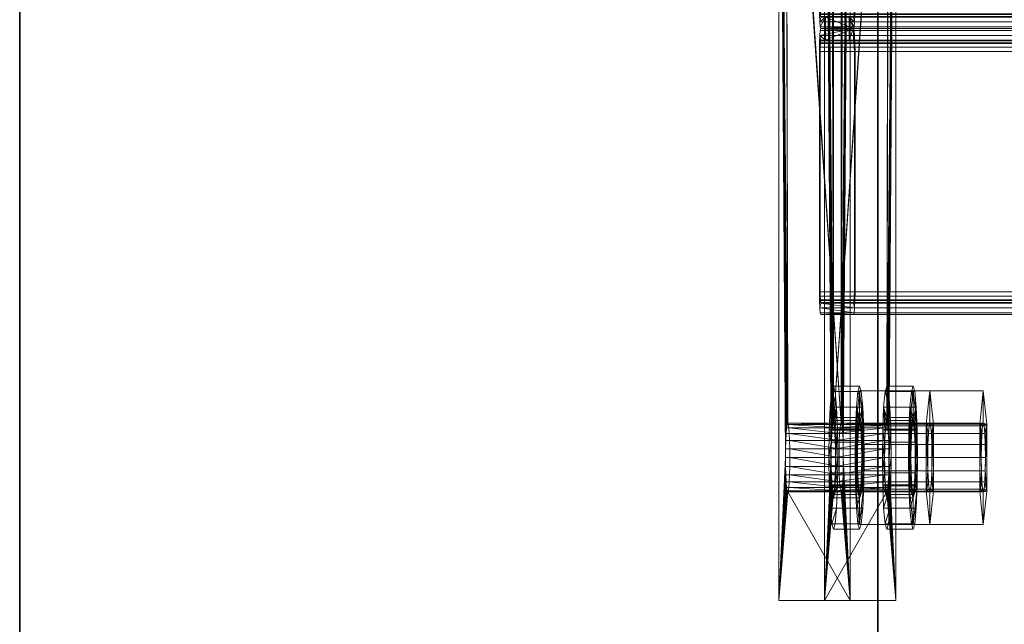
# Model space of a CAD drawing. Extents: x -0.3 to 41.3, y 0 to 17.8.
# Tile 561 of 625: x 30.996 to 31.168, y 14.326 to 14.431. Entities that reach past the tile are written whole.
import ezdxf

# ---------------------------------------------------------------- set-up
doc = ezdxf.new("R2010")
doc.units = 0
doc.header["$MEASUREMENT"] = 0
for name, color, linetype, lineweight in [('ANILHAS', 135, 'Continuous', 0), ('PLACAS_DE_BASE', 144, 'Continuous', 0), ('PORCAS', 157, 'Continuous', 0), ('VIGA_METALICA', 106, 'Continuous', 0)]:
    doc.layers.add(name, color=color, linetype=linetype, lineweight=lineweight)
doc.layers.add('V133', color=7, linetype='Continuous')
doc.layers.add('V236', color=7, linetype='Continuous')

msp = doc.modelspace()

# ---------------------------------------------------------------- linework, layer by layer
at = {"layer": 'V133', "color": 252, "true_color": 0x838383}
for points, invisible_edges in [([(31.14564, 16.93691, 196.55001), (30.99564, 16.93691, 196.55001), (30.99564, 11.91714, 196.55001)], 12), ([(31.14564, 16.93691, 196.00001), (30.99564, 16.93691, 196.00001), (30.99564, 11.91714, 196.00001)], 12), ([(31.14564, 16.93691, 196.55001), (30.99564, 11.91714, 196.55001), (31.14564, 11.91714, 196.55001)], 9), ([(31.14564, 16.93691, 196.00001), (30.99564, 11.91714, 196.00001), (31.14564, 11.91714, 196.00001)], 9)]:
    msp.add_3dface(points, dxfattribs=dict(at, invisible_edges=invisible_edges))
for points in [[(30.99564, 16.93691, 196.55001), (30.99564, 11.91714, 196.55001), (30.99564, 11.91714, 196.00001), (30.99564, 16.93691, 196.00001)], [(31.14564, 11.91714, 196.55001), (31.14564, 16.93691, 196.55001), (31.14564, 16.93691, 196.00001), (31.14564, 11.91714, 196.00001)]]:
    msp.add_3dface(points, dxfattribs=at)
at = {"layer": 'V236', "color": 252, "true_color": 0x838383}
for points, invisible_edges in [([(31.14564, 16.93691, 199.8), (30.99564, 16.93691, 199.8), (30.99564, 11.91714, 199.8)], 12), ([(31.14564, 16.93691, 199.1), (30.99564, 16.93691, 199.1), (30.99564, 11.91714, 199.1)], 12), ([(31.14564, 16.93691, 199.8), (30.99564, 11.91714, 199.8), (31.14564, 11.91714, 199.8)], 9), ([(31.14564, 16.93691, 199.1), (30.99564, 11.91714, 199.1), (31.14564, 11.91714, 199.1)], 9)]:
    msp.add_3dface(points, dxfattribs=dict(at, invisible_edges=invisible_edges))
for points in [[(30.99564, 16.93691, 199.8), (30.99564, 11.91714, 199.8), (30.99564, 11.91714, 199.1), (30.99564, 16.93691, 199.1)], [(31.14564, 11.91714, 199.8), (31.14564, 16.93691, 199.8), (31.14564, 16.93691, 199.1), (31.14564, 11.91714, 199.1)]]:
    msp.add_3dface(points, dxfattribs=at)

# ---------------------------------------------------------------- meshes
at = {"layer": 'ANILHAS'}
mesh = msp.add_polyface(dxfattribs=at)
corners = [(31.1371, 14.35481, 199.39502), (31.13716, 14.35003, 199.39407), (31.13716, 14.35959, 199.39407), (31.13733, 14.34597, 199.39137), (31.13733, 14.36365, 199.39137), (31.13745, 14.35481, 199.38953), (31.13748, 14.35213, 199.389), (31.13748, 14.35749, 199.389), (31.13757, 14.34986, 199.38749), (31.13757, 14.35976, 199.38749), (31.13759, 14.34326, 199.38732), (31.13759, 14.36636, 199.38732), (31.13772, 14.34834, 199.38522), (31.13772, 14.36128, 199.38522), (31.13788, 14.34231, 199.38255), (31.13788, 14.34781, 199.38255), (31.13788, 14.36181, 199.38255), (31.13788, 14.36731, 199.38255), (31.13805, 14.34834, 199.37987), (31.13805, 14.36128, 199.37987), (31.13818, 14.34326, 199.37777), (31.13818, 14.36636, 199.37777), (31.13819, 14.34986, 199.37761), (31.13819, 14.35976, 199.37761), (31.13829, 14.35213, 199.37609), (31.13829, 14.35749, 199.37609), (31.13832, 14.35481, 199.37556), (31.13843, 14.34597, 199.37372), (31.13843, 14.36365, 199.37372), (31.1386, 14.35003, 199.37102), (31.1386, 14.35959, 199.37102), (31.13866, 14.35481, 199.37007), (31.1417, 14.35481, 199.39531), (31.14175, 14.35003, 199.39436), (31.14175, 14.35959, 199.39436), (31.14192, 14.34597, 199.39165), (31.14192, 14.36365, 199.39165), (31.14204, 14.35481, 199.38982), (31.14207, 14.35213, 199.38929), (31.14207, 14.35749, 199.38929), (31.14217, 14.34986, 199.38777), (31.14217, 14.35976, 199.38777), (31.14218, 14.34326, 199.3876), (31.14218, 14.36636, 199.3876), (31.14231, 14.34834, 199.38551), (31.14231, 14.36128, 199.38551), (31.14247, 14.34231, 199.38283), (31.14247, 14.34781, 199.38283), (31.14247, 14.36181, 199.38283), (31.14247, 14.36731, 199.38283), (31.14264, 14.34834, 199.38016), (31.14264, 14.36128, 199.38016), (31.14277, 14.34326, 199.37806), (31.14277, 14.36636, 199.37806), (31.14278, 14.34986, 199.37789), (31.14278, 14.35976, 199.37789), (31.14288, 14.35213, 199.37637), (31.14288, 14.35749, 199.37637), (31.14291, 14.35481, 199.37585), (31.14302, 14.34597, 199.37401), (31.14302, 14.36365, 199.37401), (31.14319, 14.35003, 199.3713), (31.14319, 14.35959, 199.3713), (31.14325, 14.35481, 199.37036)]
mesh.append_faces([[corners[k] for k in face] for face in [(17, 11, 43, 49), (11, 4, 36, 43), (4, 2, 34, 36), (2, 0, 32, 34), (0, 1, 33, 32), (1, 3, 35, 33), (3, 10, 42, 35), (10, 14, 46, 42), (14, 20, 52, 46), (20, 27, 59, 52), (27, 29, 61, 59), (29, 31, 63, 61), (31, 30, 62, 63), (30, 28, 60, 62), (28, 21, 53, 60), (21, 17, 49, 53), (16, 19, 51, 48), (19, 23, 55, 51), (23, 25, 57, 55), (25, 26, 58, 57), (26, 24, 56, 58), (24, 22, 54, 56), (22, 18, 50, 54), (18, 15, 47, 50), (15, 12, 44, 47), (12, 8, 40, 44), (8, 6, 38, 40), (6, 5, 37, 38), (5, 7, 39, 37), (7, 9, 41, 39), (9, 13, 45, 41), (13, 16, 48, 45)]])
mesh.append_faces([[corners[k] for k in face] for face in [(10, 20, 14), (21, 11, 17), (52, 42, 46), (43, 53, 49)]], dxfattribs={"vtx0": -1})
mesh.append_faces([[corners[k] for k in face] for face in [(1, 15, 3), (15, 1, 12), (12, 1, 8), (8, 1, 6), (6, 0, 5), (5, 0, 7), (7, 2, 9), (9, 4, 13), (13, 4, 16), (20, 10, 27), (27, 3, 29), (29, 24, 31), (31, 26, 30), (30, 23, 28), (28, 11, 21), (42, 59, 35), (47, 61, 50), (50, 61, 54), (54, 61, 56), (56, 63, 58), (58, 62, 57), (57, 62, 55), (55, 60, 51), (51, 60, 48), (36, 60, 43), (33, 38, 32), (32, 39, 34), (34, 41, 36)]], dxfattribs={"vtx0": -1, "vtx1": -1})
mesh.append_faces([[corners[k] for k in face] for face in [(29, 3, 15), (28, 16, 4), (35, 61, 47), (48, 60, 36)]], dxfattribs={"vtx0": -1, "vtx1": -1, "vtx2": -1})
mesh.append_faces([[corners[k] for k in face] for face in [(6, 1, 0), (7, 0, 2), (9, 2, 4), (27, 10, 3), (29, 15, 18), (29, 18, 22), (29, 22, 24), (31, 24, 26), (30, 26, 25), (30, 25, 23), (28, 23, 19), (28, 19, 16), (28, 4, 11), (42, 52, 59), (35, 59, 61), (56, 61, 63), (58, 63, 62), (55, 62, 60), (43, 60, 53), (47, 33, 35), (33, 47, 44), (33, 44, 40), (33, 40, 38), (32, 38, 37), (32, 37, 39), (34, 39, 41), (36, 41, 45), (36, 45, 48)]], dxfattribs={"vtx0": -1, "vtx2": -1})
mesh = msp.add_polyface(dxfattribs=at)
corners = [(31.14645, 14.35481, 199.24531), (31.14651, 14.35003, 199.24436), (31.14651, 14.35959, 199.24436), (31.14667, 14.34597, 199.24166), (31.14667, 14.36365, 199.24166), (31.14679, 14.35481, 199.23982), (31.14682, 14.35213, 199.23929), (31.14682, 14.35749, 199.23929), (31.14692, 14.34986, 199.23778), (31.14692, 14.35976, 199.23778), (31.14693, 14.34326, 199.23761), (31.14693, 14.36636, 199.23761), (31.14706, 14.34834, 199.23551), (31.14706, 14.36128, 199.23551), (31.14722, 14.34231, 199.23284), (31.14722, 14.34781, 199.23284), (31.14722, 14.36181, 199.23284), (31.14722, 14.36731, 199.23284), (31.14739, 14.34834, 199.23016), (31.14739, 14.36128, 199.23016), (31.14752, 14.34326, 199.22807), (31.14752, 14.36636, 199.22807), (31.14753, 14.34986, 199.2279), (31.14753, 14.35976, 199.2279), (31.14763, 14.35213, 199.22638), (31.14763, 14.35749, 199.22638), (31.14766, 14.35481, 199.22585), (31.14778, 14.34597, 199.22401), (31.14778, 14.36365, 199.22401), (31.14794, 14.35003, 199.22131), (31.14794, 14.35959, 199.22131), (31.148, 14.35481, 199.22036), (31.15104, 14.35481, 199.2456), (31.1511, 14.35003, 199.24465), (31.1511, 14.35959, 199.24465), (31.15127, 14.34597, 199.24195), (31.15127, 14.36365, 199.24195), (31.15138, 14.35481, 199.24011), (31.15141, 14.35213, 199.23958), (31.15141, 14.35749, 199.23958), (31.15151, 14.34986, 199.23806), (31.15151, 14.35976, 199.23806), (31.15152, 14.34326, 199.23789), (31.15152, 14.36636, 199.23789), (31.15165, 14.34834, 199.2358), (31.15165, 14.36128, 199.2358), (31.15182, 14.34231, 199.23312), (31.15182, 14.34781, 199.23312), (31.15182, 14.36181, 199.23312), (31.15182, 14.36731, 199.23312), (31.15198, 14.34834, 199.23045), (31.15198, 14.36128, 199.23045), (31.15211, 14.34326, 199.22835), (31.15211, 14.36636, 199.22835), (31.15212, 14.34986, 199.22818), (31.15212, 14.35976, 199.22818), (31.15222, 14.35213, 199.22667), (31.15222, 14.35749, 199.22667), (31.15225, 14.35481, 199.22614), (31.15237, 14.34597, 199.2243), (31.15237, 14.36365, 199.2243), (31.15253, 14.35003, 199.2216), (31.15253, 14.35959, 199.2216), (31.15259, 14.35481, 199.22065)]
mesh.append_faces([[corners[k] for k in face] for face in [(17, 11, 43, 49), (11, 4, 36, 43), (4, 2, 34, 36), (2, 0, 32, 34), (0, 1, 33, 32), (1, 3, 35, 33), (3, 10, 42, 35), (10, 14, 46, 42), (14, 20, 52, 46), (20, 27, 59, 52), (27, 29, 61, 59), (29, 31, 63, 61), (31, 30, 62, 63), (30, 28, 60, 62), (28, 21, 53, 60), (21, 17, 49, 53), (16, 19, 51, 48), (19, 23, 55, 51), (23, 25, 57, 55), (25, 26, 58, 57), (26, 24, 56, 58), (24, 22, 54, 56), (22, 18, 50, 54), (18, 15, 47, 50), (15, 12, 44, 47), (12, 8, 40, 44), (8, 6, 38, 40), (6, 5, 37, 38), (5, 7, 39, 37), (7, 9, 41, 39), (9, 13, 45, 41), (13, 16, 48, 45)]])
mesh.append_faces([[corners[k] for k in face] for face in [(10, 20, 14), (21, 11, 17), (52, 42, 46), (43, 53, 49)]], dxfattribs={"vtx0": -1})
mesh.append_faces([[corners[k] for k in face] for face in [(1, 15, 3), (15, 1, 12), (12, 1, 8), (8, 1, 6), (6, 0, 5), (5, 0, 7), (7, 2, 9), (9, 4, 13), (13, 4, 16), (20, 10, 27), (27, 3, 29), (29, 24, 31), (31, 26, 30), (30, 23, 28), (28, 11, 21), (42, 59, 35), (47, 61, 50), (50, 61, 54), (54, 61, 56), (56, 63, 58), (58, 62, 57), (57, 62, 55), (55, 60, 51), (51, 60, 48), (36, 60, 43), (33, 38, 32), (32, 39, 34), (34, 41, 36)]], dxfattribs={"vtx0": -1, "vtx1": -1})
mesh.append_faces([[corners[k] for k in face] for face in [(29, 3, 15), (28, 16, 4), (35, 61, 47), (48, 60, 36)]], dxfattribs={"vtx0": -1, "vtx1": -1, "vtx2": -1})
mesh.append_faces([[corners[k] for k in face] for face in [(6, 1, 0), (7, 0, 2), (9, 2, 4), (27, 10, 3), (29, 15, 18), (29, 18, 22), (29, 22, 24), (31, 24, 26), (30, 26, 25), (30, 25, 23), (28, 23, 19), (28, 19, 16), (28, 4, 11), (42, 52, 59), (35, 59, 61), (56, 61, 63), (58, 63, 62), (55, 62, 60), (43, 60, 53), (47, 33, 35), (33, 47, 44), (33, 44, 40), (33, 40, 38), (32, 38, 37), (32, 37, 39), (34, 39, 41), (36, 41, 45), (36, 45, 48)]], dxfattribs={"vtx0": -1, "vtx2": -1})
at = {"layer": 'PLACAS_DE_BASE'}
mesh = msp.add_polyface(dxfattribs=at)
corners = [(31.12953, 14.35481, 199.38804), (31.12834, 14.32981, 199.407), (31.12834, 14.52981, 199.407), (31.12954, 14.35636, 199.38784), (31.12958, 14.35781, 199.38724), (31.12964, 14.35905, 199.38629), (31.12971, 14.36001, 199.38505), (31.1298, 14.36061, 199.3836), (31.1299, 14.36081, 199.38205), (31.12964, 14.50057, 199.38629), (31.13924, 14.36081, 199.23234), (31.1408, 14.32981, 199.20739), (31.13962, 14.35481, 199.22636), (31.1408, 14.52981, 199.20739), (31.1396, 14.35636, 199.22656), (31.13957, 14.35781, 199.22716), (31.13951, 14.35905, 199.22811), (31.13943, 14.36001, 199.22935), (31.13934, 14.36061, 199.23079), (31.13915, 14.36061, 199.23389), (31.13, 14.36061, 199.3805), (31.1476, 14.35481, 199.22685), (31.14878, 14.32981, 199.20789), (31.14878, 14.52981, 199.20789), (31.14759, 14.35636, 199.22706), (31.14755, 14.35781, 199.22766), (31.14749, 14.35905, 199.22861), (31.14741, 14.36001, 199.22985), (31.14732, 14.36061, 199.23129), (31.14723, 14.36081, 199.23284), (31.14749, 14.50057, 199.22861), (31.13789, 14.36081, 199.38255), (31.13633, 14.32981, 199.4075), (31.13751, 14.35481, 199.38854), (31.13633, 14.52981, 199.4075), (31.13752, 14.35636, 199.38833), (31.13756, 14.35781, 199.38774), (31.13762, 14.35905, 199.38678), (31.1377, 14.36001, 199.38554), (31.13779, 14.36061, 199.3841), (31.13798, 14.36061, 199.381), (31.14713, 14.36061, 199.23439)]
mesh.append_faces([[corners[k] for k in face] for face in [(11, 13, 23, 22), (10, 18, 28, 29), (19, 10, 29, 41), (8, 20, 40, 31), (7, 8, 31, 39)]])
mesh.append_faces([[corners[k] for k in face] for face in [(0, 2, 3), (3, 2, 4), (4, 2, 5), (5, 2, 6), (6, 2, 7), (7, 2, 8), (11, 12, 13), (19, 8, 10), (21, 23, 24), (24, 23, 25), (25, 23, 26), (26, 23, 27), (27, 23, 28), (28, 23, 29), (32, 33, 34), (40, 29, 31)]], dxfattribs={"vtx0": -1, "vtx1": -1})
mesh.append_faces([[corners[k] for k in face] for face in [(8, 9, 10), (29, 30, 31)]], dxfattribs={"vtx0": -1, "vtx1": -1, "vtx2": -1})
mesh.append_faces([[corners[k] for k in face] for face in [(0, 1, 2), (13, 12, 14), (13, 14, 15), (13, 15, 16), (13, 16, 17), (13, 17, 18), (13, 18, 10), (19, 20, 8), (21, 22, 23), (34, 33, 35), (34, 35, 36), (34, 36, 37), (34, 37, 38), (34, 38, 39), (34, 39, 31), (40, 41, 29)]], dxfattribs={"vtx0": -1, "vtx2": -1})
mesh = msp.add_polyface(dxfattribs=at)
corners = [(31.1299, 14.36081, 199.38205), (31.12834, 14.52981, 199.407), (31.12958, 14.50181, 199.38724), (31.12964, 14.50057, 199.38629), (31.13924, 14.36081, 199.23234), (31.12971, 14.49961, 199.38505), (31.1298, 14.49901, 199.3836), (31.1299, 14.49881, 199.38205), (31.1408, 14.52981, 199.20739), (31.13957, 14.50181, 199.22716), (31.13951, 14.50057, 199.22811), (31.13943, 14.49961, 199.22935), (31.13934, 14.49901, 199.23079), (31.13924, 14.49881, 199.23234), (31.13, 14.49901, 199.3805), (31.13915, 14.49901, 199.23389), (31.13009, 14.49961, 199.37906), (31.13906, 14.49961, 199.23534), (31.14723, 14.36081, 199.23284), (31.14878, 14.52981, 199.20789), (31.14755, 14.50181, 199.22766), (31.14749, 14.50057, 199.22861), (31.13789, 14.36081, 199.38255), (31.14741, 14.49961, 199.22985), (31.14732, 14.49901, 199.23129), (31.14723, 14.49881, 199.23284), (31.13633, 14.52981, 199.4075), (31.13756, 14.50181, 199.38774), (31.13762, 14.50057, 199.38678), (31.1377, 14.49961, 199.38554), (31.13779, 14.49901, 199.3841), (31.13789, 14.49881, 199.38255), (31.14713, 14.49901, 199.23439), (31.13798, 14.49901, 199.381), (31.14704, 14.49961, 199.23584), (31.13807, 14.49961, 199.37956), (31.12834, 14.32981, 199.407), (31.13633, 14.32981, 199.4075)]
mesh.append_faces([[corners[k] for k in face] for face in [(1, 36, 37, 26), (11, 12, 24, 23), (12, 13, 25, 24), (13, 15, 32, 25), (15, 17, 34, 32), (16, 14, 33, 35), (14, 7, 31, 33), (7, 6, 30, 31), (6, 5, 29, 30)]])
mesh.append_faces([[corners[k] for k in face] for face in [(9, 4, 10), (10, 4, 11), (11, 4, 12), (12, 4, 13), (14, 13, 7), (13, 14, 15), (15, 16, 17), (27, 22, 28), (28, 22, 29), (29, 22, 30), (30, 22, 31), (32, 31, 25), (31, 32, 33), (33, 34, 35)]], dxfattribs={"vtx0": -1, "vtx1": -1})
mesh.append_faces([[corners[k] for k in face] for face in [(0, 1, 2), (8, 4, 9), (13, 4, 7), (18, 19, 20), (26, 22, 27), (31, 22, 25)]], dxfattribs={"vtx0": -1, "vtx1": -1, "vtx2": -1})
mesh.append_faces([[corners[k] for k in face] for face in [(0, 2, 3), (4, 3, 5), (4, 5, 6), (4, 6, 7), (15, 14, 16), (18, 20, 21), (22, 21, 23), (22, 23, 24), (22, 24, 25), (33, 32, 34)]], dxfattribs={"vtx0": -1, "vtx2": -1})
mesh = msp.add_polyface(dxfattribs=at)
corners = [(31.13887, 14.35481, 199.23833), (31.13026, 14.35636, 199.37627), (31.13888, 14.35636, 199.23813), (31.13022, 14.35781, 199.37687), (31.13892, 14.35781, 199.23753), (31.13017, 14.35905, 199.37782), (31.13898, 14.35905, 199.23658), (31.13009, 14.36001, 199.37906), (31.13906, 14.36001, 199.23534), (31.13, 14.36061, 199.3805), (31.13915, 14.36061, 199.23389), (31.13826, 14.35481, 199.37656), (31.14685, 14.35481, 199.23883), (31.14687, 14.35636, 199.23863), (31.13825, 14.35636, 199.37677), (31.1469, 14.35781, 199.23803), (31.13821, 14.35781, 199.37736), (31.14696, 14.35905, 199.23708), (31.13815, 14.35905, 199.37832), (31.14704, 14.36001, 199.23584), (31.13807, 14.36001, 199.37956), (31.14713, 14.36061, 199.23439), (31.13798, 14.36061, 199.381), (31.13934, 14.36061, 199.23079), (31.13943, 14.36001, 199.22935), (31.14741, 14.36001, 199.22985), (31.14732, 14.36061, 199.23129), (31.13951, 14.35905, 199.22811), (31.14749, 14.35905, 199.22861), (31.13957, 14.35781, 199.22716), (31.14755, 14.35781, 199.22766), (31.1396, 14.35636, 199.22656), (31.14759, 14.35636, 199.22706), (31.13962, 14.35481, 199.22636), (31.1476, 14.35481, 199.22685), (31.13027, 14.35481, 199.37606), (31.12953, 14.35481, 199.38804), (31.12954, 14.35636, 199.38784), (31.13752, 14.35636, 199.38833), (31.13751, 14.35481, 199.38854), (31.12958, 14.35781, 199.38724), (31.13756, 14.35781, 199.38774), (31.12964, 14.35905, 199.38629), (31.13762, 14.35905, 199.38678), (31.12971, 14.36001, 199.38505), (31.1377, 14.36001, 199.38554), (31.1298, 14.36061, 199.3836), (31.13779, 14.36061, 199.3841)]
mesh.append_faces([[corners[k] for k in face] for face in [(23, 24, 25, 26), (24, 27, 28, 25), (27, 29, 30, 28), (29, 31, 32, 30), (31, 33, 34, 32), (0, 2, 13, 12), (2, 4, 15, 13), (4, 6, 17, 15), (6, 8, 19, 17), (8, 10, 21, 19), (9, 7, 20, 22), (7, 5, 18, 20), (5, 3, 16, 18), (3, 1, 14, 16), (1, 35, 11, 14), (36, 37, 38, 39), (37, 40, 41, 38), (40, 42, 43, 41), (42, 44, 45, 43), (44, 46, 47, 45)]])
mesh.append_faces([[corners[k] for k in face] for face in [(0, 1, 2), (2, 3, 4), (4, 5, 6), (6, 7, 8), (8, 9, 10), (11, 13, 14), (14, 15, 16), (16, 17, 18), (18, 19, 20), (20, 21, 22)]], dxfattribs={"vtx0": -1, "vtx1": -1})
mesh.append_faces([[corners[k] for k in face] for face in [(2, 1, 3), (4, 3, 5), (6, 5, 7), (8, 7, 9), (11, 12, 13), (14, 13, 15), (16, 15, 17), (18, 17, 19), (20, 19, 21)]], dxfattribs={"vtx0": -1, "vtx2": -1})
mesh = msp.add_polyface(dxfattribs=at)
corners = [(31.13915, 14.34901, 199.23389), (31.13009, 14.34961, 199.37906), (31.13906, 14.34961, 199.23534), (31.13017, 14.35057, 199.37782), (31.13898, 14.35057, 199.23658), (31.13022, 14.35181, 199.37687), (31.13892, 14.35181, 199.23753), (31.13026, 14.35326, 199.37627), (31.13888, 14.35326, 199.23813), (31.13027, 14.35481, 199.37606), (31.13887, 14.35481, 199.23833), (31.13026, 14.35636, 199.37627), (31.13798, 14.34901, 199.381), (31.14704, 14.34961, 199.23584), (31.13807, 14.34961, 199.37956), (31.14696, 14.35057, 199.23708), (31.13815, 14.35057, 199.37832), (31.1469, 14.35181, 199.23803), (31.13821, 14.35181, 199.37736), (31.14687, 14.35326, 199.23863), (31.13825, 14.35326, 199.37677), (31.14685, 14.35481, 199.23883), (31.13826, 14.35481, 199.37656), (31.13962, 14.35481, 199.22636), (31.1396, 14.35326, 199.22656), (31.14759, 14.35326, 199.22706), (31.1476, 14.35481, 199.22685), (31.13957, 14.35181, 199.22716), (31.14755, 14.35181, 199.22766), (31.13951, 14.35057, 199.22811), (31.14749, 14.35057, 199.22861), (31.13943, 14.34961, 199.22935), (31.14741, 14.34961, 199.22985), (31.13934, 14.34901, 199.23079), (31.14732, 14.34901, 199.23129), (31.14713, 14.34901, 199.23439), (31.13, 14.34901, 199.3805), (31.1298, 14.34901, 199.3836), (31.12971, 14.34961, 199.38505), (31.1377, 14.34961, 199.38554), (31.13779, 14.34901, 199.3841), (31.12964, 14.35057, 199.38629), (31.13762, 14.35057, 199.38678), (31.12958, 14.35181, 199.38724), (31.13756, 14.35181, 199.38774), (31.12954, 14.35326, 199.38784), (31.13752, 14.35326, 199.38833), (31.12953, 14.35481, 199.38804), (31.13751, 14.35481, 199.38854)]
mesh.append_faces([[corners[k] for k in face] for face in [(23, 24, 25, 26), (24, 27, 28, 25), (27, 29, 30, 28), (29, 31, 32, 30), (31, 33, 34, 32), (0, 2, 13, 35), (2, 4, 15, 13), (4, 6, 17, 15), (6, 8, 19, 17), (8, 10, 21, 19), (9, 7, 20, 22), (7, 5, 18, 20), (5, 3, 16, 18), (3, 1, 14, 16), (1, 36, 12, 14), (37, 38, 39, 40), (38, 41, 42, 39), (41, 43, 44, 42), (43, 45, 46, 44), (45, 47, 48, 46)]])
mesh.append_faces([[corners[k] for k in face] for face in [(0, 1, 2), (2, 3, 4), (4, 5, 6), (6, 7, 8), (8, 9, 10), (12, 13, 14), (14, 15, 16), (16, 17, 18), (18, 19, 20), (20, 21, 22)]], dxfattribs={"vtx0": -1, "vtx1": -1})
mesh.append_faces([[corners[k] for k in face] for face in [(2, 1, 3), (4, 3, 5), (6, 5, 7), (8, 7, 9), (10, 9, 11), (14, 13, 15), (16, 15, 17), (18, 17, 19), (20, 19, 21)]], dxfattribs={"vtx0": -1, "vtx2": -1})
mesh = msp.add_polyface(dxfattribs=at)
corners = [(31.12834, 14.32981, 199.407), (31.1299, 14.34881, 199.38205), (31.1408, 14.32981, 199.20739), (31.1298, 14.34901, 199.3836), (31.12971, 14.34961, 199.38505), (31.12964, 14.35057, 199.38629), (31.12958, 14.35181, 199.38724), (31.12954, 14.35326, 199.38784), (31.12953, 14.35481, 199.38804), (31.13962, 14.35481, 199.22636), (31.1396, 14.35326, 199.22656), (31.13957, 14.35181, 199.22716), (31.13951, 14.35057, 199.22811), (31.13943, 14.34961, 199.22935), (31.13934, 14.34901, 199.23079), (31.13924, 14.34881, 199.23234), (31.13, 14.34901, 199.3805), (31.13915, 14.34901, 199.23389), (31.13009, 14.34961, 199.37906), (31.14878, 14.32981, 199.20789), (31.14723, 14.34881, 199.23284), (31.13633, 14.32981, 199.4075), (31.14732, 14.34901, 199.23129), (31.14741, 14.34961, 199.22985), (31.14749, 14.35057, 199.22861), (31.14755, 14.35181, 199.22766), (31.14759, 14.35326, 199.22706), (31.1476, 14.35481, 199.22685), (31.13751, 14.35481, 199.38854), (31.13752, 14.35326, 199.38833), (31.13756, 14.35181, 199.38774), (31.13762, 14.35057, 199.38678), (31.1377, 14.34961, 199.38554), (31.13779, 14.34901, 199.3841), (31.13789, 14.34881, 199.38255), (31.14713, 14.34901, 199.23439), (31.13798, 14.34901, 199.381), (31.14704, 14.34961, 199.23584)]
mesh.append_faces([[corners[k] for k in face] for face in [(0, 2, 19, 21), (14, 15, 20, 22), (15, 17, 35, 20), (16, 1, 34, 36), (1, 3, 33, 34)]])
mesh.append_faces([[corners[k] for k in face] for face in [(0, 1, 2), (1, 0, 3), (3, 0, 4), (4, 0, 5), (5, 0, 6), (6, 0, 7), (7, 0, 8), (9, 2, 10), (10, 2, 11), (11, 2, 12), (12, 2, 13), (13, 2, 14), (14, 2, 15), (16, 15, 1), (15, 16, 17), (19, 20, 21), (20, 19, 22), (22, 19, 23), (23, 19, 24), (24, 19, 25), (25, 19, 26), (26, 19, 27), (28, 21, 29), (29, 21, 30), (30, 21, 31), (31, 21, 32), (32, 21, 33), (33, 21, 34), (35, 34, 20), (34, 35, 36)]], dxfattribs={"vtx0": -1, "vtx1": -1})
mesh.append_faces([[corners[k] for k in face] for face in [(15, 2, 1), (34, 21, 20)]], dxfattribs={"vtx0": -1, "vtx1": -1, "vtx2": -1})
mesh.append_faces([[corners[k] for k in face] for face in [(17, 16, 18), (36, 35, 37)]], dxfattribs={"vtx0": -1, "vtx2": -1})
at = {"layer": 'PORCAS'}
mesh = msp.add_polyface(dxfattribs=at)
corners = [(31.14184, 14.34897, 199.39292), (31.14184, 14.36065, 199.39292), (31.1421, 14.35481, 199.38882), (31.14213, 14.35251, 199.38836), (31.14213, 14.35711, 199.38836), (31.14221, 14.35057, 199.38706), (31.14221, 14.35905, 199.38706), (31.14233, 14.34927, 199.38513), (31.14233, 14.36035, 199.38513), (31.14247, 14.34314, 199.38283), (31.14247, 14.34881, 199.38283), (31.14247, 14.36081, 199.38283), (31.14247, 14.36649, 199.38283), (31.14262, 14.34927, 199.38054), (31.14262, 14.36035, 199.38054), (31.14274, 14.35057, 199.3786), (31.14274, 14.35905, 199.3786), (31.14282, 14.35251, 199.3773), (31.14282, 14.35711, 199.3773), (31.14285, 14.35481, 199.37684), (31.1431, 14.34897, 199.37274), (31.1431, 14.36065, 199.37274), (31.15412, 14.34897, 199.39369), (31.15412, 14.36065, 199.39369), (31.15438, 14.35481, 199.38959), (31.15441, 14.35251, 199.38913), (31.15441, 14.35711, 199.38913), (31.15449, 14.35057, 199.38783), (31.15449, 14.35905, 199.38783), (31.15461, 14.34927, 199.38589), (31.15461, 14.36035, 199.38589), (31.15475, 14.34314, 199.3836), (31.15475, 14.34881, 199.3836), (31.15475, 14.36081, 199.3836), (31.15475, 14.36649, 199.3836), (31.15489, 14.34927, 199.3813), (31.15489, 14.36035, 199.3813), (31.15501, 14.35057, 199.37937), (31.15501, 14.35905, 199.37937), (31.1551, 14.35251, 199.37807), (31.1551, 14.35711, 199.37807), (31.15512, 14.35481, 199.37761), (31.15538, 14.34897, 199.37351), (31.15538, 14.36065, 199.37351)]
mesh.append_faces([[corners[k] for k in face] for face in [(12, 1, 23, 34), (1, 0, 22, 23), (0, 9, 31, 22), (9, 20, 42, 31), (20, 21, 43, 42), (21, 12, 34, 43), (11, 14, 36, 33), (14, 16, 38, 36), (16, 18, 40, 38), (18, 19, 41, 40), (19, 17, 39, 41), (17, 15, 37, 39), (15, 13, 35, 37), (13, 10, 32, 35), (10, 7, 29, 32), (7, 5, 27, 29), (5, 3, 25, 27), (3, 2, 24, 25), (2, 4, 26, 24), (4, 6, 28, 26), (6, 8, 30, 28), (8, 11, 33, 30)]])
mesh.append_faces([[corners[k] for k in face] for face in [(0, 10, 9), (10, 0, 7), (7, 0, 5), (5, 0, 3), (3, 1, 2), (2, 1, 4), (4, 1, 6), (6, 1, 8), (8, 1, 11), (20, 17, 21), (21, 11, 12), (42, 32, 31), (32, 42, 35), (35, 42, 37), (37, 42, 39), (39, 43, 41), (41, 43, 40), (40, 43, 38), (38, 43, 36), (36, 43, 33), (22, 25, 23), (23, 33, 34)]], dxfattribs={"vtx0": -1, "vtx1": -1})
mesh.append_faces([[corners[k] for k in face] for face in [(3, 0, 1), (11, 1, 12), (10, 20, 9), (20, 10, 13), (20, 13, 15), (20, 15, 17), (21, 17, 19), (21, 19, 18), (21, 18, 16), (21, 16, 14), (21, 14, 11), (39, 42, 43), (33, 43, 34), (32, 22, 31), (22, 32, 29), (22, 29, 27), (22, 27, 25), (23, 25, 24), (23, 24, 26), (23, 26, 28), (23, 28, 30), (23, 30, 33)]], dxfattribs={"vtx0": -1, "vtx2": -1})
mesh = msp.add_polyface(dxfattribs=at)
corners = [(31.15119, 14.34897, 199.24321), (31.15119, 14.36065, 199.24321), (31.15144, 14.35481, 199.23911), (31.15147, 14.35251, 199.23865), (31.15147, 14.35711, 199.23865), (31.15155, 14.35057, 199.23735), (31.15155, 14.35905, 199.23735), (31.15167, 14.34927, 199.23542), (31.15167, 14.36035, 199.23542), (31.15182, 14.34314, 199.23312), (31.15182, 14.34881, 199.23312), (31.15182, 14.36081, 199.23312), (31.15182, 14.36649, 199.23312), (31.15196, 14.34927, 199.23083), (31.15196, 14.36035, 199.23083), (31.15208, 14.35057, 199.22889), (31.15208, 14.35905, 199.22889), (31.15216, 14.35251, 199.22759), (31.15216, 14.35711, 199.22759), (31.15219, 14.35481, 199.22713), (31.15245, 14.34897, 199.22303), (31.15245, 14.36065, 199.22303), (31.16346, 14.34897, 199.24398), (31.16346, 14.36065, 199.24398), (31.16372, 14.35481, 199.23988), (31.16375, 14.35251, 199.23942), (31.16375, 14.35711, 199.23942), (31.16383, 14.35057, 199.23812), (31.16383, 14.35905, 199.23812), (31.16395, 14.34927, 199.23618), (31.16395, 14.36035, 199.23618), (31.16409, 14.34314, 199.23389), (31.16409, 14.34881, 199.23389), (31.16409, 14.36081, 199.23389), (31.16409, 14.36649, 199.23389), (31.16423, 14.34927, 199.23159), (31.16423, 14.36035, 199.23159), (31.16436, 14.35057, 199.22966), (31.16436, 14.35905, 199.22966), (31.16444, 14.35251, 199.22836), (31.16444, 14.35711, 199.22836), (31.16447, 14.35481, 199.2279), (31.16472, 14.34897, 199.2238), (31.16472, 14.36065, 199.2238)]
mesh.append_faces([[corners[k] for k in face] for face in [(12, 1, 23, 34), (1, 0, 22, 23), (0, 9, 31, 22), (9, 20, 42, 31), (20, 21, 43, 42), (21, 12, 34, 43), (11, 14, 36, 33), (14, 16, 38, 36), (16, 18, 40, 38), (18, 19, 41, 40), (19, 17, 39, 41), (17, 15, 37, 39), (15, 13, 35, 37), (13, 10, 32, 35), (10, 7, 29, 32), (7, 5, 27, 29), (5, 3, 25, 27), (3, 2, 24, 25), (2, 4, 26, 24), (4, 6, 28, 26), (6, 8, 30, 28), (8, 11, 33, 30)]])
mesh.append_faces([[corners[k] for k in face] for face in [(0, 10, 9), (10, 0, 7), (7, 0, 5), (5, 0, 3), (3, 1, 2), (2, 1, 4), (4, 1, 6), (6, 1, 8), (8, 1, 11), (20, 17, 21), (21, 11, 12), (42, 32, 31), (32, 42, 35), (35, 42, 37), (37, 42, 39), (39, 43, 41), (41, 43, 40), (40, 43, 38), (38, 43, 36), (36, 43, 33), (22, 25, 23), (23, 33, 34)]], dxfattribs={"vtx0": -1, "vtx1": -1})
mesh.append_faces([[corners[k] for k in face] for face in [(3, 0, 1), (11, 1, 12), (10, 20, 9), (20, 10, 13), (20, 13, 15), (20, 15, 17), (21, 17, 19), (21, 19, 18), (21, 18, 16), (21, 16, 14), (21, 14, 11), (39, 42, 43), (33, 43, 34), (32, 22, 31), (22, 32, 29), (22, 29, 27), (22, 27, 25), (23, 25, 24), (23, 24, 26), (23, 26, 28), (23, 28, 30), (23, 30, 33)]], dxfattribs={"vtx0": -1, "vtx2": -1})
at = {"layer": 'VIGA_METALICA'}
mesh = msp.add_polyface(dxfattribs=at)
corners = [(31.13545, 14.38381, 199.35735), (31.13545, 14.42581, 199.35735), (31.13545, 14.43381, 199.35735), (31.13545, 14.47581, 199.35735), (31.13547, 14.38228, 199.35705), (31.13547, 14.42734, 199.35705), (31.13547, 14.43228, 199.35705), (31.13547, 14.47734, 199.35705), (31.13552, 14.38098, 199.35618), (31.13552, 14.42864, 199.35618), (31.13552, 14.43098, 199.35618), (31.13552, 14.47864, 199.35618), (31.13557, 14.38381, 199.35535), (31.13557, 14.42581, 199.35535), (31.13557, 14.43381, 199.35535), (31.13557, 14.47581, 199.35535), (31.13558, 14.38304, 199.3552), (31.13558, 14.42658, 199.3552), (31.13558, 14.43304, 199.3552), (31.13558, 14.47658, 199.3552), (31.1356, 14.38011, 199.35489), (31.1356, 14.42951, 199.35489), (31.1356, 14.43011, 199.35489), (31.1356, 14.47951, 199.35489), (31.13561, 14.3824, 199.35477), (31.13561, 14.42722, 199.35477), (31.13561, 14.4324, 199.35477), (31.13561, 14.47722, 199.35477), (31.13565, 14.38196, 199.35412), (31.13565, 14.42766, 199.35412), (31.13565, 14.43196, 199.35412), (31.13565, 14.47766, 199.35412), (31.1357, 14.37981, 199.35336), (31.1357, 14.38181, 199.35336), (31.1357, 14.42781, 199.35336), (31.1357, 14.42981, 199.35336), (31.1357, 14.43181, 199.35336), (31.1357, 14.47781, 199.35336), (31.1357, 14.47981, 199.35336), (31.13651, 14.42781, 199.34038), (31.13651, 14.42981, 199.34038), (31.13651, 14.43181, 199.34038), (31.14062, 14.42781, 199.27451), (31.14062, 14.42981, 199.27451), (31.14062, 14.43181, 199.27451), (31.14143, 14.37981, 199.26154), (31.14143, 14.38181, 199.26154), (31.14143, 14.42781, 199.26154), (31.14143, 14.42981, 199.26154), (31.14143, 14.43181, 199.26154), (31.14143, 14.47781, 199.26154), (31.14143, 14.47981, 199.26154), (31.14148, 14.38196, 199.26077), (31.14148, 14.42766, 199.26077), (31.14148, 14.43196, 199.26077), (31.14148, 14.47766, 199.26077), (31.14152, 14.38011, 199.26001), (31.14152, 14.3824, 199.26012), (31.14152, 14.42722, 199.26012), (31.14152, 14.42951, 199.26001), (31.14152, 14.43011, 199.26001), (31.14152, 14.4324, 199.26012), (31.14152, 14.47722, 199.26012), (31.14152, 14.47951, 199.26001), (31.14154, 14.38304, 199.25969), (31.14154, 14.42658, 199.25969), (31.14154, 14.43304, 199.25969), (31.14154, 14.47658, 199.25969), (31.14155, 14.38381, 199.25954), (31.14155, 14.42581, 199.25954), (31.14155, 14.43381, 199.25954), (31.14155, 14.47581, 199.25954), (31.1416, 14.38098, 199.25871), (31.1416, 14.42864, 199.25871), (31.1416, 14.43098, 199.25871), (31.1416, 14.47864, 199.25871), (31.14166, 14.38228, 199.25785), (31.14166, 14.42734, 199.25785), (31.14166, 14.43228, 199.25785), (31.14166, 14.47734, 199.25785), (31.14168, 14.38381, 199.25754), (31.14168, 14.42581, 199.25754), (31.14168, 14.43381, 199.25754), (31.14168, 14.47581, 199.25754), (34.18045, 14.38381, 199.54735), (34.18045, 14.42581, 199.54735), (34.18045, 14.43381, 199.54735), (34.18045, 14.47581, 199.54735), (34.18047, 14.38228, 199.54705), (34.18047, 14.42734, 199.54705), (34.18047, 14.43228, 199.54705), (34.18047, 14.47734, 199.54705), (34.18052, 14.38098, 199.54618), (34.18052, 14.42864, 199.54618), (34.18052, 14.43098, 199.54618), (34.18052, 14.47864, 199.54618), (34.18057, 14.38381, 199.54535), (34.18057, 14.42581, 199.54535), (34.18057, 14.43381, 199.54535), (34.18057, 14.47581, 199.54535), (34.18058, 14.38304, 199.5452), (34.18058, 14.42658, 199.5452), (34.18058, 14.43304, 199.5452), (34.18058, 14.47658, 199.5452), (34.1806, 14.38011, 199.54489), (34.1806, 14.42951, 199.54489), (34.1806, 14.43011, 199.54489), (34.1806, 14.47951, 199.54489), (34.18061, 14.3824, 199.54477), (34.18061, 14.42722, 199.54477), (34.18061, 14.4324, 199.54477), (34.18061, 14.47722, 199.54477), (34.18065, 14.38196, 199.54412), (34.18065, 14.42766, 199.54412), (34.18065, 14.43196, 199.54412), (34.18065, 14.47766, 199.54412), (34.1807, 14.37981, 199.54336), (34.1807, 14.38181, 199.54336), (34.1807, 14.42781, 199.54336), (34.1807, 14.42981, 199.54336), (34.1807, 14.43181, 199.54336), (34.1807, 14.47781, 199.54336), (34.1807, 14.47981, 199.54336), (34.18151, 14.42781, 199.53038), (34.18151, 14.42981, 199.53038), (34.18151, 14.43181, 199.53038), (34.18562, 14.42781, 199.46451), (34.18562, 14.42981, 199.46451), (34.18562, 14.43181, 199.46451), (34.18643, 14.37981, 199.45154), (34.18643, 14.38181, 199.45154), (34.18643, 14.42781, 199.45154), (34.18643, 14.42981, 199.45154), (34.18643, 14.43181, 199.45154), (34.18643, 14.47781, 199.45154), (34.18643, 14.47981, 199.45154), (34.18648, 14.38196, 199.45077), (34.18648, 14.42766, 199.45077), (34.18648, 14.43196, 199.45077), (34.18648, 14.47766, 199.45077), (34.18652, 14.38011, 199.45001), (34.18652, 14.3824, 199.45012), (34.18652, 14.42722, 199.45012), (34.18652, 14.42951, 199.45001), (34.18652, 14.43011, 199.45001), (34.18652, 14.4324, 199.45012), (34.18652, 14.47722, 199.45012), (34.18652, 14.47951, 199.45001), (34.18654, 14.38304, 199.44969), (34.18654, 14.42658, 199.44969), (34.18654, 14.43304, 199.44969), (34.18654, 14.47658, 199.44969), (34.18655, 14.38381, 199.44954), (34.18655, 14.42581, 199.44954), (34.18655, 14.43381, 199.44954), (34.18655, 14.47581, 199.44954), (34.1866, 14.38098, 199.44871), (34.1866, 14.42864, 199.44871), (34.1866, 14.43098, 199.44871), (34.1866, 14.47864, 199.44871), (34.18666, 14.38228, 199.44785), (34.18666, 14.42734, 199.44785), (34.18666, 14.43228, 199.44785), (34.18666, 14.47734, 199.44785), (34.18668, 14.38381, 199.44754), (34.18668, 14.42581, 199.44754), (34.18668, 14.43381, 199.44754), (34.18668, 14.47581, 199.44754)]
mesh.append_faces([[corners[k] for k in face] for face in [(68, 64, 148, 152), (64, 57, 141, 148), (57, 52, 136, 141), (52, 46, 130, 136), (46, 33, 117, 130), (33, 28, 112, 117), (28, 24, 108, 112), (24, 16, 100, 108), (16, 12, 96, 100), (12, 13, 97, 96), (13, 17, 101, 97), (17, 25, 109, 101), (25, 29, 113, 109), (29, 34, 118, 113), (34, 39, 123, 118), (39, 40, 124, 123), (40, 35, 119, 124), (35, 21, 105, 119), (21, 9, 93, 105), (9, 5, 89, 93), (5, 1, 85, 89), (1, 0, 84, 85), (0, 4, 88, 84), (4, 8, 92, 88), (8, 20, 104, 92), (20, 32, 116, 104), (32, 45, 129, 116), (45, 56, 140, 129), (56, 72, 156, 140), (72, 76, 160, 156), (76, 80, 164, 160), (80, 81, 165, 164), (81, 77, 161, 165), (77, 73, 157, 161), (73, 59, 143, 157), (59, 48, 132, 143), (48, 43, 127, 132), (43, 42, 126, 127), (42, 47, 131, 126), (47, 53, 137, 131), (53, 58, 142, 137), (58, 65, 149, 142), (65, 69, 153, 149), (69, 68, 152, 153), (70, 66, 150, 154), (66, 61, 145, 150), (61, 54, 138, 145), (54, 49, 133, 138), (49, 44, 128, 133), (44, 43, 127, 128), (43, 48, 132, 127), (48, 60, 144, 132), (60, 74, 158, 144), (74, 78, 162, 158), (78, 82, 166, 162), (82, 83, 167, 166), (83, 79, 163, 167), (79, 75, 159, 163), (75, 63, 147, 159), (63, 51, 135, 147), (51, 38, 122, 135), (38, 23, 107, 122), (23, 11, 95, 107), (11, 7, 91, 95), (7, 3, 87, 91), (3, 2, 86, 87), (2, 6, 90, 86), (6, 10, 94, 90), (10, 22, 106, 94), (22, 35, 119, 106), (35, 40, 124, 119), (40, 41, 125, 124), (41, 36, 120, 125), (36, 30, 114, 120), (30, 26, 110, 114), (26, 18, 102, 110), (18, 14, 98, 102), (14, 15, 99, 98), (15, 19, 103, 99), (19, 27, 111, 103), (27, 31, 115, 111), (31, 37, 121, 115), (37, 50, 134, 121), (50, 55, 139, 134), (55, 62, 146, 139), (62, 67, 151, 146), (67, 71, 155, 151), (71, 70, 154, 155)]])
mesh.append_faces([[corners[k] for k in face] for face in [(20, 45, 32), (48, 47, 42), (63, 38, 51), (140, 116, 129), (119, 118, 123), (107, 135, 122)]], dxfattribs={"vtx0": -1})
mesh.append_faces([[corners[k] for k in face] for face in [(45, 20, 56), (56, 8, 72), (33, 4, 28), (28, 4, 24), (24, 0, 16), (16, 0, 12), (12, 1, 13), (13, 5, 17), (17, 5, 25), (25, 5, 29), (29, 9, 34), (34, 9, 39), (39, 9, 48), (73, 48, 59), (59, 48, 48), (6, 36, 10), (36, 6, 30), (30, 6, 26), (26, 2, 18), (18, 2, 14), (14, 3, 15), (15, 7, 19), (19, 7, 27), (27, 7, 31), (31, 11, 37), (37, 11, 50), (44, 48, 48), (48, 44, 60), (60, 44, 74), (74, 49, 78), (78, 61, 82), (82, 71, 83), (83, 67, 79), (79, 55, 75), (75, 23, 63), (22, 48, 48), (48, 22, 41), (41, 10, 36), (72, 46, 76), (46, 72, 33), (76, 57, 80), (80, 69, 81), (81, 65, 77), (77, 53, 73), (116, 140, 104), (104, 156, 92), (130, 160, 136), (136, 160, 141), (141, 164, 148), (148, 164, 152), (152, 165, 153), (153, 161, 149), (149, 161, 142), (142, 161, 137), (137, 157, 131), (131, 157, 126), (126, 157, 119), (93, 119, 105), (105, 119, 119), (162, 133, 158), (133, 162, 138), (138, 162, 145), (145, 166, 150), (150, 166, 154), (154, 167, 155), (155, 163, 151), (151, 163, 146), (146, 163, 139), (139, 159, 134), (134, 159, 121), (125, 119, 119), (119, 125, 106), (106, 125, 94), (94, 120, 90), (90, 110, 86), (86, 99, 87), (87, 103, 91), (91, 115, 95), (95, 147, 107), (144, 119, 119), (119, 144, 128), (128, 158, 133), (92, 117, 88), (117, 92, 130), (88, 108, 84), (84, 97, 85), (85, 101, 89), (89, 113, 93)]], dxfattribs={"vtx0": -1, "vtx1": -1})
mesh.append_faces([[corners[k] for k in face] for face in [(72, 8, 33), (47, 48, 73), (75, 50, 11), (92, 156, 130), (118, 119, 93), (95, 121, 159)]], dxfattribs={"vtx0": -1, "vtx1": -1, "vtx2": -1})
mesh.append_faces([[corners[k] for k in face] for face in [(56, 20, 8), (33, 8, 4), (24, 4, 0), (12, 0, 1), (13, 1, 5), (29, 5, 9), (48, 9, 21), (48, 21, 48), (26, 6, 2), (14, 2, 3), (15, 3, 7), (31, 7, 11), (74, 44, 49), (78, 49, 54), (78, 54, 61), (82, 61, 66), (82, 66, 70), (82, 70, 71), (83, 71, 67), (79, 67, 62), (79, 62, 55), (75, 55, 50), (75, 11, 23), (63, 23, 38), (41, 22, 10), (76, 46, 52), (76, 52, 57), (80, 57, 64), (80, 64, 68), (80, 68, 69), (81, 69, 65), (77, 65, 58), (77, 58, 53), (73, 53, 47), (104, 140, 156), (130, 156, 160), (141, 160, 164), (152, 164, 165), (153, 165, 161), (137, 161, 157), (119, 157, 143), (119, 143, 119), (145, 162, 166), (154, 166, 167), (155, 167, 163), (139, 163, 159), (94, 125, 120), (90, 120, 114), (90, 114, 110), (86, 110, 102), (86, 102, 98), (86, 98, 99), (87, 99, 103), (91, 103, 111), (91, 111, 115), (95, 115, 121), (95, 159, 147), (107, 147, 135), (128, 144, 158), (88, 117, 112), (88, 112, 108), (84, 108, 100), (84, 100, 96), (84, 96, 97), (85, 97, 101), (89, 101, 109), (89, 109, 113), (93, 113, 118)]], dxfattribs={"vtx0": -1, "vtx2": -1})

doc.saveas('drawing.dxf')
